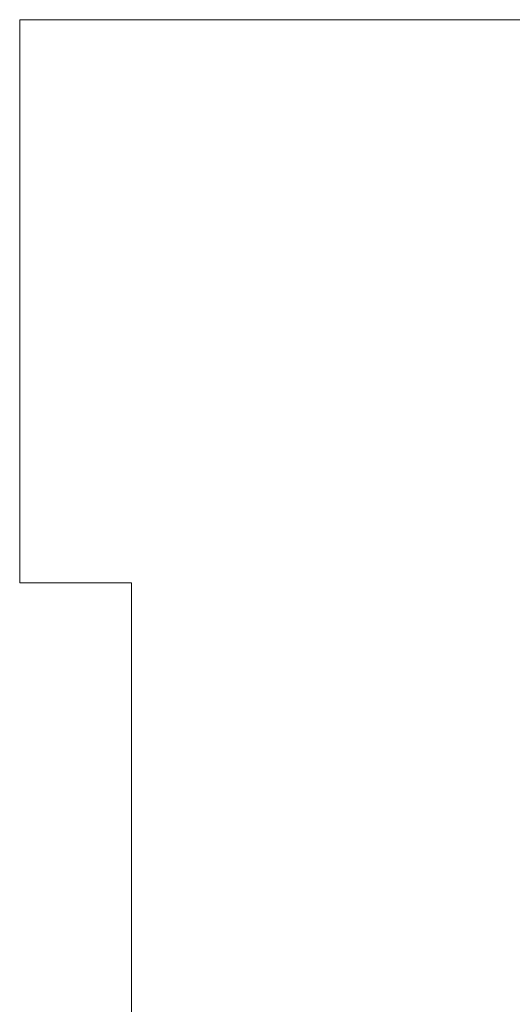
# Model space of a CAD drawing. Header units: millimetres. Extents: x -811 to 1340, y -192 to 870.
# Tile 567 of 656: x 608 to 621, y 340 to 366. Entities that reach past the tile are written whole.
import ezdxf

# ---------------------------------------------------------------- set-up
doc = ezdxf.new("R2010")
doc.units = ezdxf.units.MM
doc.header["$MEASUREMENT"] = 0
doc.layers.add('layer 1', color=7, linetype='Continuous')

msp = doc.modelspace()

# ---------------------------------------------------------------- linework, layer by layer
at = {"layer": 'layer 1', "color": 250, "lineweight": 9}
msp.add_open_spline([(667.8618, 331.1878), (667.8618, 331.1878), (667.8618, 316.0378), (667.8618, 316.0378), (667.8618, 316.0378), (667.8618, 316.0378), (647.8618, 316.0378), (647.8618, 316.0378), (647.8618, 316.0378), (647.8618, 316.0378), (647.8618, 319.0378), (647.8618, 319.0378), (647.8618, 319.0378), (647.8618, 319.0378), (627.8618, 319.0378), (627.8618, 319.0378), (627.8618, 319.0378), (627.8618, 319.0378), (627.8618, 316.0378), (627.8618, 316.0378), (627.8618, 316.0378), (627.8618, 316.0378), (607.8618, 316.0378), (607.8618, 316.0378), (607.8618, 316.0378), (607.8618, 316.0378), (607.8618, 331.1878), (607.8618, 331.1878), (607.8618, 331.1878), (607.8618, 331.1878), (610.8618, 331.1878), (610.8618, 331.1878), (610.8618, 331.1878), (610.8618, 331.1878), (610.8618, 350.8878), (610.8618, 350.8878), (610.8618, 350.8878), (610.8618, 350.8878), (607.8618, 350.8878), (607.8618, 350.8878), (607.8618, 350.8878), (607.8618, 350.8878), (607.8618, 366.0378), (607.8618, 366.0378), (607.8618, 366.0378), (607.8618, 366.0378), (627.8617, 366.0378), (627.8617, 366.0378), (627.8617, 366.0378), (627.8617, 360.5159), (632.3399, 356.0378), (637.8617, 356.0378), (637.8617, 356.0378), (643.3835, 356.0378), (647.8617, 360.5159), (647.8617, 366.0378), (647.8617, 366.0378), (647.8617, 366.0378), (667.8618, 366.0378), (667.8618, 366.0378), (667.8618, 366.0378), (667.8618, 366.0378), (667.8618, 350.8878), (667.8618, 350.8878), (667.8618, 350.8878), (667.8618, 350.8878), (664.8618, 350.8878), (664.8618, 350.8878), (664.8618, 350.8878), (664.8618, 350.8878), (664.8618, 331.1878), (664.8618, 331.1878), (664.8618, 331.1878), (664.8618, 331.1878), (667.8618, 331.1878), (667.8618, 331.1878)], degree=3, knots=[0, 0, 0, 0, 0.05, 0.05, 0.05, 0.05, 0.1, 0.1, 0.1, 0.1, 0.15, 0.15, 0.15, 0.15, 0.2, 0.2, 0.2, 0.2, 0.25, 0.25, 0.25, 0.25, 0.3, 0.3, 0.3, 0.3, 0.35, 0.35, 0.35, 0.35, 0.4, 0.4, 0.4, 0.4, 0.45, 0.45, 0.45, 0.45, 0.5, 0.5, 0.5, 0.5, 0.55, 0.55, 0.55, 0.55, 0.6, 0.6, 0.6, 0.6, 0.65, 0.65, 0.65, 0.65, 0.7, 0.7, 0.7, 0.7, 0.75, 0.75, 0.75, 0.75, 0.8, 0.8, 0.8, 0.8, 0.85, 0.85, 0.85, 0.85, 0.9, 0.9, 0.9, 0.9, 1, 1, 1, 1], dxfattribs=at)

doc.saveas('drawing.dxf')
